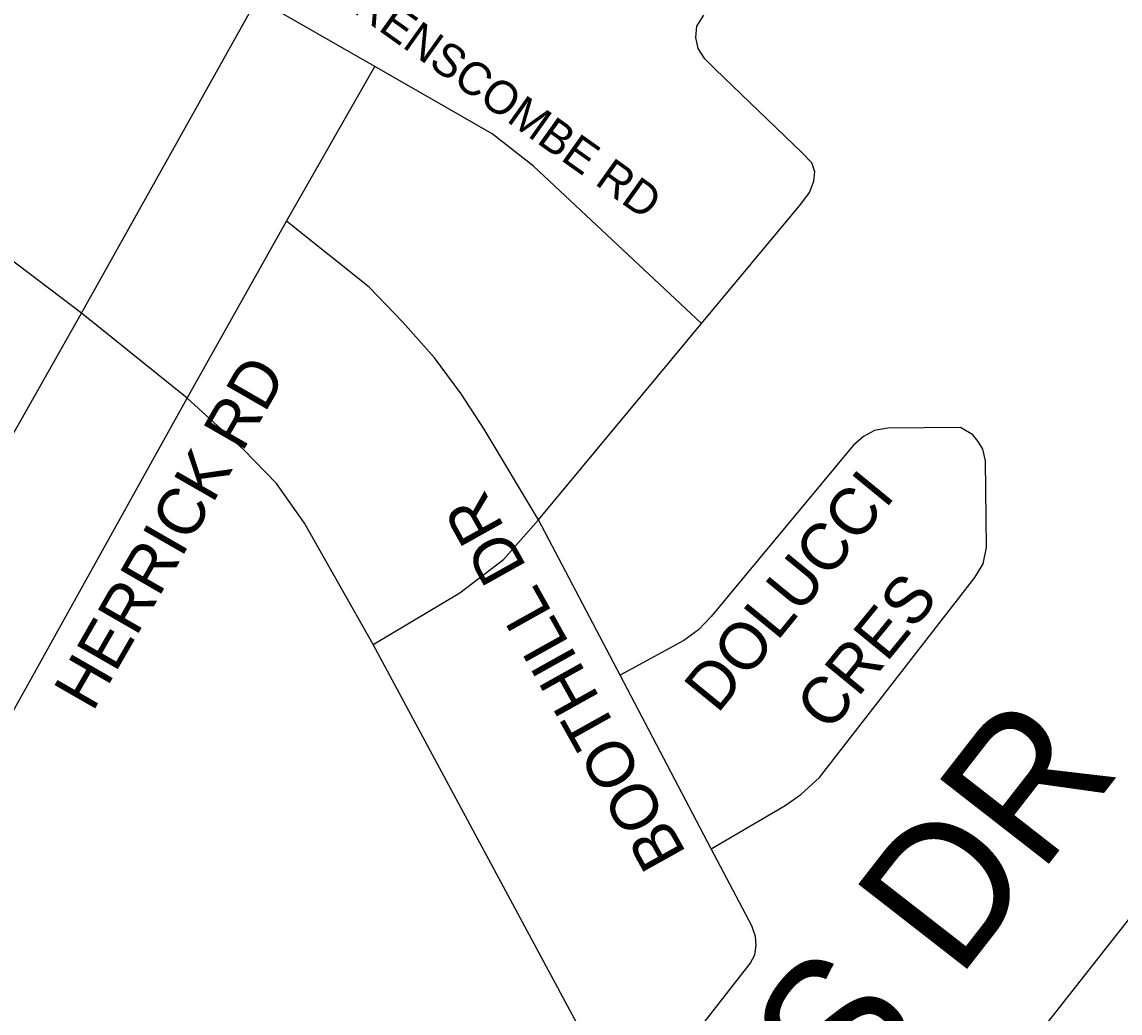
# Model space of a CAD drawing. Extents: x 586326 to 623965, y 4819854 to 4857850.
# Drawn here: x 593723.1 to 594121.2, y 4840222.5 to 4840581.8 of the extents above; entities that cross this region are included whole.
import ezdxf

# ---------------------------------------------------------------- set-up
doc = ezdxf.new("R2010")
doc.units = 0
for name, color, linetype in [('Major Rds and Hwys', 7, 'Continuous'), ('Major Rds Lbls', 7, 'Continuous'), ('Proposed Minor Rds', 7, 'Continuous'), ('Proposed Rd Lbls', 7, 'Continuous'), ('Proposed Secondary Rds', 7, 'Continuous')]:
    doc.layers.add(name, color=color, linetype=linetype)

msp = doc.modelspace()

# ---------------------------------------------------------------- linework, layer by layer
at = {"layer": 'Major Rds and Hwys'}
msp.add_lwpolyline([(594265.69, 4840436.23), (594052.25, 4840164.95), (594052.12, 4840164.79), (594017.28, 4840120.53)], dxfattribs=at)
at = {"layer": 'Proposed Minor Rds'}
for points in [[(593851.01, 4840565.67), (593808.42, 4840590.11)], [(593969.48, 4840472.47), (594005.45, 4840515.77), (594008.6, 4840519.94), (594010.19, 4840524.04), (594010.5, 4840527.43), (594009.38, 4840530.66), (594005.89, 4840534.36), (593974.35, 4840564.66), (593970.68, 4840568.44), (593968.29, 4840572.16), (593967.35, 4840576.15), (593967.77, 4840580.26), (593970.24, 4840584.28)], [(593818.97, 4840509.55), (593851.01, 4840565.67)], [(593969.48, 4840472.47), (593908.49, 4840529.55), (593893.62, 4840541.16), (593876.57, 4840551.06), (593851.01, 4840565.67)], [(593783.02, 4840445.41), (593818.97, 4840509.55)], [(593910.4, 4840401.34), (593890.62, 4840434.22), (593882.38, 4840447), (593872.63, 4840459.97), (593861.19, 4840472.92), (593849.03, 4840485.6), (593818.97, 4840509.55)], [(593910.4, 4840401.34), (593969.48, 4840472.47)], [(593660.55, 4840233.02), (593674.43, 4840253.58), (593687.86, 4840274.57), (593783.02, 4840445.41)], [(593972.96, 4840282.08), (593999.71, 4840297.78), (594005.48, 4840301.73), (594012.26, 4840307.95), (594068.49, 4840380.41), (594071.55, 4840385.31), (594072.76, 4840391.29), (594072.35, 4840422.72), (594071.4, 4840426.92), (594069.76, 4840429.73), (594067.75, 4840432.07), (594063.32, 4840434.76), (594037.04, 4840434.56), (594032.18, 4840433.74), (594028.14, 4840431.52), (594024.44, 4840428.27), (593972.96, 4840366.31), (593968.39, 4840361.43), (593963.04, 4840357.54), (593939.93, 4840345.04)], [(593850.42, 4840356.15), (593881.89, 4840374.86), (593897.69, 4840386.88), (593910.4, 4840401.34)], [(593939.93, 4840345.04), (593910.4, 4840401.34)], [(593972.96, 4840282.08), (593939.93, 4840345.04)], [(593938.06, 4840193.28), (593961.22, 4840209.93), (593965.37, 4840213.67), (593969.44, 4840217.91), (593987.11, 4840240.51), (593988.79, 4840243.69), (593989.24, 4840246.96), (593989.01, 4840250.32), (593987.64, 4840254.09), (593972.96, 4840282.08)]]:
    msp.add_lwpolyline(points, dxfattribs=at)
at = {"layer": 'Proposed Secondary Rds'}
for points in [[(593744.7, 4840476.27), (593808.42, 4840590.11)], [(593744.7, 4840476.27), (593702.64, 4840507.95), (593682.31, 4840524.29), (593663.26, 4840540.85), (593631.3, 4840573.42)], [(593703.98, 4840404.41), (593744.7, 4840476.27)], [(593783.02, 4840445.41), (593744.7, 4840476.27)], [(593850.42, 4840356.15), (593825.52, 4840400.09), (593815.35, 4840414.44), (593803.53, 4840426.67), (593783.02, 4840445.41)], [(593938.06, 4840193.28), (593850.42, 4840356.15)]]:
    msp.add_lwpolyline(points, dxfattribs=at)

# ---------------------------------------------------------------- texts
at = {"layer": 'Major Rds Lbls'}
msp.add_text('WANLESS DR', height=49.998, rotation=52.0976, dxfattribs=at).set_placement((593850.09, 4839961.56))
at = {"layer": 'Proposed Rd Lbls'}
for s, height, rotation, p in [('BRENSCOMBE RD', 12, 324.5605, (593833.73, 4840591.94)), ('HERRICK RD', 17, 60.0983, (593748.75, 4840331.33)), ('DOLUCCI', 17, 50.6892, (593975.21, 4840330.69)), ('BOOTHILL DR', 17, 119.1539, (593964.14, 4840280.44)), ('CRES', 17, 50.6892, (594015.68, 4840323.94))]:
    msp.add_text(s, height=height, rotation=rotation, dxfattribs=at).set_placement(p)

doc.saveas('drawing.dxf')
